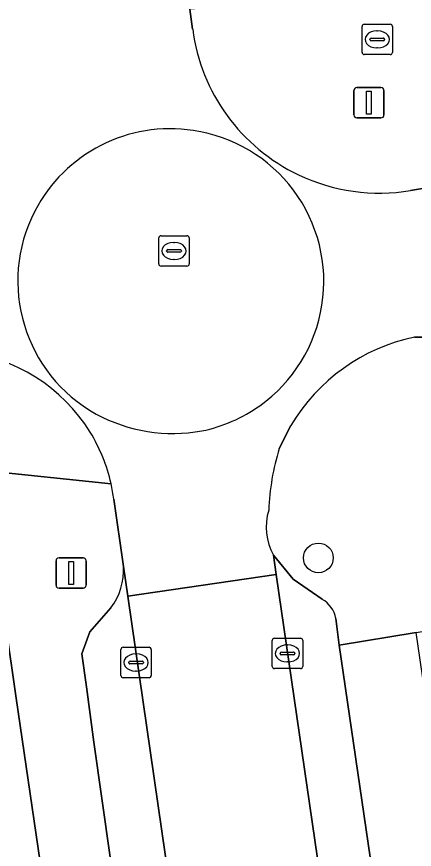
# Model space of a CAD drawing. Extents: x 159053 to 160042, y 380449 to 381423.
# Drawn here: x 159492.17 to 159505.24, y 381158.52 to 381185.89 of the extents above; entities that cross this region are included whole.
import ezdxf

# ---------------------------------------------------------------- set-up
doc = ezdxf.new("R2010")
doc.units = 0
for name, color, linetype in [('IMGEO_Boom', 7, 'Continuous'), ('IMGEO_Brandkraan', 7, 'Continuous'), ('IMGEO_Erf', 7, 'Continuous'), ('IMGEO_Kolk', 7, 'Continuous'), ('IMGEO_Lichtmast', 7, 'Continuous'), ('IMGEO_Parkeervlak_open', 7, 'Continuous'), ('IMGEO_Rijbaan_lokaal_open', 7, 'Continuous'), ('IMGEO_Rioolput', 7, 'Continuous'), ('IMGEO_Voetpad_open', 7, 'Continuous')]:
    doc.layers.add(name, color=color, linetype=linetype)

msp = doc.modelspace()

# ---------------------------------------------------------------- linework, layer by layer
at = {"layer": 'IMGEO_Boom'}
msp.add_circle((159502.088, 381168.096), 0.489, dxfattribs=at)
at = {"layer": 'IMGEO_Brandkraan'}
for p, q in [((159503.599, 381185.642), (159504.451, 381185.642)), ((159503.524, 381184.716), (159503.524, 381185.568)), ((159504.012, 381185.422), (159504.037, 381185.422)), ((159504.525, 381185.568), (159504.525, 381184.716)), ((159503.783, 381185.136), (159503.783, 381185.148)), ((159504.221, 381185.099), (159503.823, 381185.099)), ((159503.826, 381185.185), (159504.224, 381185.185)), ((159504.267, 381185.148), (159504.267, 381185.136)), ((159504.035, 381184.862), (159504.01, 381184.862)), ((159504.451, 381184.642), (159503.599, 381184.642))]:
    msp.add_line(p, q, dxfattribs=at)
for points in [[(159503.599, 381185.642), (159504.451, 381185.642)], [(159503.524, 381184.716), (159503.524, 381185.568)], [(159504.525, 381185.568), (159504.525, 381184.716)], [(159504.451, 381184.642), (159503.599, 381184.642)]]:
    msp.add_lwpolyline(points, dxfattribs=at)
for centre, radius, start, end in [((159503.601, 381185.566), 0.0765, 91.552, 178.448), ((159503.601, 381185.566), 0.0765, 91.552, 178.448), ((159504.449, 381185.566), 0.0765, 1.552, 88.448), ((159504.449, 381185.566), 0.0765, 1.552, 88.448), ((159503.823, 381185.145), 0.0403, 85.8775, 175.7526), ((159503.82, 381185.135), 0.0366, 178.938, 274.7102), ((159504.224, 381185.142), 0.043, 264.8664, 352.4533), ((159504.228, 381185.147), 0.0386, 1.7309, 96.639), ((159503.601, 381184.718), 0.0765, 181.552, 268.448), ((159503.601, 381184.718), 0.0765, 181.552, 268.448), ((159504.449, 381184.718), 0.0765, 271.552, 358.448), ((159504.449, 381184.718), 0.0765, 271.552, 358.448)]:
    msp.add_arc(centre, radius, start, end, dxfattribs=at)
for centre, major_axis, ratio, start_param, end_param in [((159504.011, 381185.142), (-0.387, 0.002), 0.722429, 4.712389, 7.853982), ((159504.036, 381185.142), (-0.39, 0.002), 0.717154, 1.570796, 4.712389)]:
    msp.add_ellipse(centre, major_axis=major_axis, ratio=ratio, start_param=start_param, end_param=end_param, dxfattribs=at)
at = {"layer": 'IMGEO_Erf'}
msp.add_lwpolyline([(159497.307, 381128.294), (159492.161, 381163.484), (159491.067, 381170.966), (159465.838, 381172.666), (159465.152, 381162.484), (159467.743, 381162.701), (159468.023, 381159.463), (159468.302, 381156.225)], dxfattribs=at)
at = {"layer": 'IMGEO_Kolk'}
for p, q in [((159500.572, 381164.531), (159500.572, 381165.383)), ((159500.647, 381165.457), (159501.499, 381165.457)), ((159501.573, 381165.383), (159501.573, 381164.531)), ((159495.597, 381164.232), (159495.597, 381165.084)), ((159495.672, 381165.158), (159496.524, 381165.158)), ((159496.598, 381165.084), (159496.598, 381164.232)), ((159501.06, 381165.237), (159501.085, 381165.237)), ((159496.085, 381164.938), (159496.11, 381164.938)), ((159500.831, 381164.951), (159500.831, 381164.963)), ((159501.269, 381164.914), (159500.871, 381164.914)), ((159500.874, 381165), (159501.272, 381165)), ((159501.315, 381164.963), (159501.315, 381164.951)), ((159495.856, 381164.652), (159495.856, 381164.664)), ((159496.294, 381164.615), (159495.896, 381164.615)), ((159495.899, 381164.701), (159496.297, 381164.701)), ((159496.34, 381164.664), (159496.34, 381164.652)), ((159501.083, 381164.677), (159501.058, 381164.677)), ((159496.108, 381164.378), (159496.083, 381164.378)), ((159501.499, 381164.457), (159500.647, 381164.457)), ((159496.524, 381164.158), (159495.672, 381164.158))]:
    msp.add_line(p, q, dxfattribs=at)
for points in [[(159500.572, 381164.531), (159500.572, 381165.383)], [(159500.647, 381165.457), (159501.499, 381165.457)], [(159501.573, 381165.383), (159501.573, 381164.531)], [(159495.597, 381164.232), (159495.597, 381165.084)], [(159495.672, 381165.158), (159496.524, 381165.158)], [(159496.598, 381165.084), (159496.598, 381164.232)], [(159501.499, 381164.457), (159500.647, 381164.457)], [(159496.524, 381164.158), (159495.672, 381164.158)]]:
    msp.add_lwpolyline(points, dxfattribs=at)
for centre, radius, start, end in [((159500.649, 381165.381), 0.0765, 91.552, 178.448), ((159500.649, 381165.381), 0.0765, 91.552, 178.448), ((159501.497, 381165.381), 0.0765, 1.552, 88.448), ((159501.497, 381165.381), 0.0765, 1.552, 88.448), ((159495.674, 381165.082), 0.0765, 91.552, 178.448), ((159495.674, 381165.082), 0.0765, 91.552, 178.448), ((159496.522, 381165.082), 0.0765, 1.552, 88.448), ((159496.522, 381165.082), 0.0765, 1.552, 88.448), ((159500.871, 381164.96), 0.0403, 85.8775, 175.7526), ((159500.868, 381164.95), 0.0366, 178.938, 274.7102), ((159501.272, 381164.957), 0.043, 264.8664, 352.4533), ((159501.276, 381164.962), 0.0386, 1.7309, 96.639), ((159495.896, 381164.661), 0.0403, 85.8775, 175.7526), ((159495.893, 381164.651), 0.0366, 178.938, 274.7102), ((159496.297, 381164.658), 0.043, 264.8664, 352.4533), ((159496.301, 381164.663), 0.0386, 1.7309, 96.639), ((159500.649, 381164.533), 0.0765, 181.552, 268.448), ((159500.649, 381164.533), 0.0765, 181.552, 268.448), ((159501.497, 381164.533), 0.0765, 271.552, 358.448), ((159501.497, 381164.533), 0.0765, 271.552, 358.448), ((159495.674, 381164.234), 0.0765, 181.552, 268.448), ((159495.674, 381164.234), 0.0765, 181.552, 268.448), ((159496.522, 381164.234), 0.0765, 271.552, 358.448), ((159496.522, 381164.234), 0.0765, 271.552, 358.448)]:
    msp.add_arc(centre, radius, start, end, dxfattribs=at)
for centre, major_axis, ratio, start_param, end_param in [((159501.059, 381164.957), (-0.387, 0.002), 0.722429, 4.712389, 7.853982), ((159501.084, 381164.957), (-0.39, 0.002), 0.717154, 1.570796, 4.712389), ((159496.084, 381164.658), (-0.387, 0.002), 0.722429, 4.712389, 7.853982), ((159496.109, 381164.658), (-0.39, 0.002), 0.717154, 1.570796, 4.712389)]:
    msp.add_ellipse(centre, major_axis=major_axis, ratio=ratio, start_param=start_param, end_param=end_param, dxfattribs=at)
at = {"layer": 'IMGEO_Lichtmast'}
for p, q in [((159503.253, 381182.661), (159503.253, 381183.461)), ((159503.253, 381183.461), (159503.253, 381182.661)), ((159503.353, 381183.561), (159504.143, 381183.561)), ((159504.143, 381183.561), (159503.353, 381183.561)), ((159504.243, 381183.461), (159504.243, 381182.661)), ((159504.243, 381182.661), (159504.243, 381183.461)), ((159504.143, 381182.561), (159503.353, 381182.561)), ((159503.353, 381182.561), (159504.143, 381182.561)), ((159493.567, 381168.1), (159494.357, 381168.1)), ((159494.357, 381168.1), (159493.567, 381168.1)), ((159493.467, 381167.2), (159493.467, 381168)), ((159493.467, 381168), (159493.467, 381167.2)), ((159494.457, 381168), (159494.457, 381167.2)), ((159494.457, 381167.2), (159494.457, 381168)), ((159494.357, 381167.1), (159493.567, 381167.1)), ((159493.567, 381167.1), (159494.357, 381167.1))]:
    msp.add_line(p, q, dxfattribs=at)
for points in [[(159503.673, 381183.436), (159503.823, 381183.436), (159503.823, 381182.686), (159503.673, 381182.686), (159503.673, 381183.436)], [(159493.887, 381167.975), (159494.037, 381167.975), (159494.037, 381167.225), (159493.887, 381167.225), (159493.887, 381167.975)]]:
    msp.add_lwpolyline(points, dxfattribs=at)
for centre, start, end in [((159503.353, 381183.461), 90, 180), ((159503.353, 381183.461), 90, 180), ((159504.143, 381183.461), 0, 90), ((159504.143, 381183.461), 360, 90), ((159503.353, 381182.661), 180, 270), ((159503.353, 381182.661), 180, 270), ((159504.143, 381182.661), 270, 0), ((159504.143, 381182.661), 270, 0), ((159493.567, 381168), 90, 180), ((159493.567, 381168), 90, 180), ((159494.357, 381168), 0, 90), ((159494.357, 381168), 360, 90), ((159493.567, 381167.2), 180, 270), ((159493.567, 381167.2), 180, 270), ((159494.357, 381167.2), 270, 0), ((159494.357, 381167.2), 270, 0)]:
    msp.add_arc(centre, 0.1, start, end, dxfattribs=at)
at = {"layer": 'IMGEO_Parkeervlak_open'}
for points in [[(159502.212, 381166.735), (159501.264, 381167.397), (159500.612, 381168.186), (159500.704, 381167.556), (159509.667, 381105.969)], [(159495.83, 381166.836), (159495.688, 381167.819)], [(159504.739, 381105.188), (159495.83, 381166.836)], [(159495.271, 381166.455), (159494.579, 381165.668), (159494.319, 381164.942), (159494.465, 381163.863), (159494.712, 381162.044), (159496.581, 381148.851)], [(159505.28, 381148.066), (159502.772, 381165.23), (159502.662, 381166.106)]]:
    msp.add_lwpolyline(points, dxfattribs=at)
for centre, radius, start, end in [((159493.559, 381167.724), 2.131, 323.4463, 2.5549), ((159501.759, 381165.935), 0.919, 10.7021, 60.4594)]:
    msp.add_arc(centre, radius, start, end, dxfattribs=at)
at = {"layer": 'IMGEO_Rijbaan_lokaal_open'}
for points in [[(159497.957, 381185.477), (159497.865, 381186.136), (159497.399, 381189.453), (159491.467, 381188.558), (159491.725, 381186.819)], [(159586.493, 381180.403), (159588.568, 381180.51), (159605.874, 381181.568), (159606.325, 381181.656), (159606.582, 381181.67), (159606.136, 381187.455), (159605.291, 381187.402), (159602.26, 381187.209), (159590.315, 381186.532), (159587.939, 381186.369), (159530.144, 381182.407), (159529.435, 381182.44), (159523.828, 381183.683), (159523.046, 381183.749), (159518.794, 381183.482), (159518.568, 381183.462), (159518.072, 381183.376), (159515.031, 381182.612), (159507.303, 381180.534), (159505.117, 381180.174)], [(159505.243, 381175.355), (159505.908, 381175.35), (159511.753, 381175.71), (159514, 381175.865), (159514.999, 381175.911), (159518.007, 381175.884), (159520.233, 381175.862), (159523.482, 381176.081), (159530.282, 381176.844), (159530.531, 381176.861), (159534.197, 381177.109), (159549.221, 381178.031), (159550.659, 381178.141), (159551.057, 381178.171)], [(159500.805, 381171.695), (159501.186, 381172.449)], [(159495.363, 381170.026), (159495.688, 381167.819), (159495.83, 381166.836), (159500.704, 381167.556), (159500.612, 381168.186)]]:
    msp.add_lwpolyline(points, dxfattribs=at)
msp.add_lwpolyline([(159500.704, 381167.556), (159495.83, 381166.836), (159504.739, 381105.188), (159509.667, 381105.969)], close=True, dxfattribs=at)
for centre, radius, start, end in [((159504.097, 381186.282), 6.192, 187.47, 244.5619), ((159497.216, 381177.2), 5.004, 81.2484, 152.7407), ((159497.216, 381177.2), 5.004, 81.2484, 152.7407), ((159497.255, 381177.187), 5.012, 36.718, 81.7132), ((159497.255, 381177.187), 5.012, 36.718, 81.7132), ((159504.096, 381186.271), 6.182, 244.5279, 279.5085), ((159497.254, 381177.183), 5.014, 305.472, 36.7465), ((159497.254, 381177.183), 5.014, 305.472, 36.7465), ((159497.215, 381177.2), 5.004, 152.7452, 240.9291), ((159497.215, 381177.2), 5.004, 152.7452, 240.9291), ((159506.53, 381169.274), 6.216, 101.9456, 149.2819), ((159489.85, 381169.327), 5.556, 31.4566, 84.4763), ((159497.245, 381177.206), 5.038, 281.643, 305.407), ((159497.245, 381177.206), 5.038, 281.643, 305.407), ((159497.307, 381177.465), 5.28, 241.45, 280.417), ((159497.307, 381177.465), 5.28, 241.45, 280.417), ((159489.824, 381169.316), 5.585, 12.6069, 31.4156), ((159508.158, 381169.394), 7.704, 162.6237, 178.0228), ((159489.348, 381169.237), 6.067, 7.4772, 12.3589), ((159502.246, 381169.102), 1.873, 162.6559, 209.2731)]:
    msp.add_arc(centre, radius, start, end, dxfattribs=at)
at = {"layer": 'IMGEO_Rioolput'}
for p, q in [((159496.843, 381177.761), (159496.843, 381178.613)), ((159496.918, 381178.687), (159497.77, 381178.687)), ((159497.331, 381178.467), (159497.356, 381178.467)), ((159497.844, 381178.613), (159497.844, 381177.761)), ((159497.102, 381178.181), (159497.102, 381178.193)), ((159497.145, 381178.23), (159497.543, 381178.23)), ((159497.586, 381178.193), (159497.586, 381178.181)), ((159497.54, 381178.144), (159497.142, 381178.144)), ((159497.354, 381177.907), (159497.329, 381177.907)), ((159497.77, 381177.687), (159496.918, 381177.687))]:
    msp.add_line(p, q, dxfattribs=at)
for points in [[(159496.843, 381177.761), (159496.843, 381178.613)], [(159496.918, 381178.687), (159497.77, 381178.687)], [(159497.844, 381178.613), (159497.844, 381177.761)], [(159497.77, 381177.687), (159496.918, 381177.687)]]:
    msp.add_lwpolyline(points, dxfattribs=at)
for centre, radius, start, end in [((159496.92, 381178.611), 0.0765, 91.552, 178.448), ((159496.92, 381178.611), 0.0765, 91.552, 178.448), ((159497.768, 381178.611), 0.0765, 1.552, 88.448), ((159497.768, 381178.611), 0.0765, 1.552, 88.448), ((159497.142, 381178.19), 0.0403, 85.8775, 175.7526), ((159497.139, 381178.18), 0.0366, 178.938, 274.7102), ((159497.543, 381178.187), 0.043, 264.8664, 352.4533), ((159497.547, 381178.192), 0.0386, 1.7309, 96.639), ((159496.92, 381177.763), 0.0765, 181.552, 268.448), ((159496.92, 381177.763), 0.0765, 181.552, 268.448), ((159497.768, 381177.763), 0.0765, 271.552, 358.448), ((159497.768, 381177.763), 0.0765, 271.552, 358.448)]:
    msp.add_arc(centre, radius, start, end, dxfattribs=at)
for centre, major_axis, ratio, start_param, end_param in [((159497.33, 381178.187), (-0.387, 0.002), 0.722429, 4.712389, 7.853982), ((159497.355, 381178.187), (-0.39, 0.002), 0.717154, 1.570796, 4.712389)]:
    msp.add_ellipse(centre, major_axis=major_axis, ratio=ratio, start_param=start_param, end_param=end_param, dxfattribs=at)
at = {"layer": 'IMGEO_Voetpad_open'}
for points in [[(159788.513, 381204.469), (159778.049, 381203.831), (159744.3, 381201.713), (159742.296, 381201.587), (159721.891, 381200.306), (159720.32, 381200.208), (159668.917, 381196.982), (159655.668, 381196.153), (159654.126, 381196.057), (159631.656, 381194.652), (159629.693, 381194.529), (159589.458, 381192.013), (159571.226, 381190.851), (159569.611, 381190.748), (159546.859, 381189.298), (159545.42, 381189.206), (159504.26, 381186.583), (159497.865, 381186.136), (159497.957, 381185.477)], [(159505.117, 381180.174), (159507.303, 381180.534), (159515.031, 381182.612), (159518.072, 381183.376), (159518.568, 381183.462), (159518.794, 381183.482), (159523.046, 381183.749), (159523.828, 381183.683), (159529.435, 381182.44), (159530.144, 381182.407)], [(159312.209, 381183.497), (159318.756, 381183.227), (159332.046, 381182.37), (159331.815, 381178.679), (159333.248, 381178.562), (159335.834, 381178.383), (159339.359, 381178.144), (159339.406, 381178.814), (159339.483, 381179.88), (159356.805, 381178.73), (159356.901, 381179.946), (159374.158, 381178.842), (159399.325, 381177.147), (159400.883, 381177.042), (159464.393, 381172.763), (159465.838, 381172.666), (159491.067, 381170.966), (159495.274, 381170.535)], [(159530.531, 381176.861), (159530.282, 381176.844), (159523.482, 381176.081), (159520.233, 381175.862), (159518.007, 381175.884), (159514.999, 381175.911), (159514, 381175.865), (159511.753, 381175.71), (159505.908, 381175.35), (159505.243, 381175.355)], [(159501.186, 381172.449), (159500.805, 381171.695)], [(159495.274, 381170.535), (159491.067, 381170.966), (159492.161, 381163.484), (159497.307, 381128.294), (159497.503, 381126.951), (159500, 381109.876), (159500.255, 381108.132), (159502.714, 381091.198), (159505.448, 381072.514), (159505.664, 381071.035), (159512.894, 381021.627), (159515.381, 381005.067), (159515.537, 381002.185)], [(159495.688, 381167.819), (159495.363, 381170.026)], [(159502.662, 381166.106), (159502.772, 381165.23), (159505.308, 381165.647), (159508.158, 381166.116), (159515.439, 381167.238), (159524.187, 381167.748), (159528.243, 381167.998), (159529.754, 381168.12), (159533.973, 381168.434), (159539.225, 381168.604), (159542.436, 381168.795), (159549.763, 381169.232), (159550.971, 381169.356), (159556.672, 381169.986)], [(159500.612, 381168.186), (159501.264, 381167.397), (159502.212, 381166.735)], [(159496.581, 381148.851), (159494.712, 381162.044), (159494.465, 381163.863), (159494.319, 381164.942), (159494.579, 381165.668), (159495.271, 381166.455)], [(159536.881, 380989.854), (159536.416, 380989.716), (159536.175, 380990.447), (159531.838, 381003.607), (159526.805, 381019.287), (159526.692, 381019.269), (159526.177, 381022.796), (159513.71, 381108.241), (159513.655, 381108.522), (159513.151, 381111.974), (159505.308, 381165.647), (159502.772, 381165.23), (159505.28, 381148.066)]]:
    msp.add_lwpolyline(points, dxfattribs=at)
for centre, radius, start, end in [((159504.097, 381186.282), 6.192, 187.47, 244.5619), ((159504.096, 381186.271), 6.182, 244.5279, 279.5085), ((159506.53, 381169.274), 6.216, 101.9456, 149.2819), ((159489.85, 381169.327), 5.556, 31.4566, 84.4763), ((159489.824, 381169.316), 5.585, 12.6069, 31.4156), ((159508.158, 381169.394), 7.704, 162.6237, 178.0228), ((159489.348, 381169.237), 6.067, 7.4772, 12.3589), ((159502.246, 381169.102), 1.873, 162.6559, 209.2731), ((159493.559, 381167.724), 2.131, 323.4463, 2.5549), ((159501.759, 381165.935), 0.919, 10.7021, 60.4594)]:
    msp.add_arc(centre, radius, start, end, dxfattribs=at)

doc.saveas('drawing.dxf')
